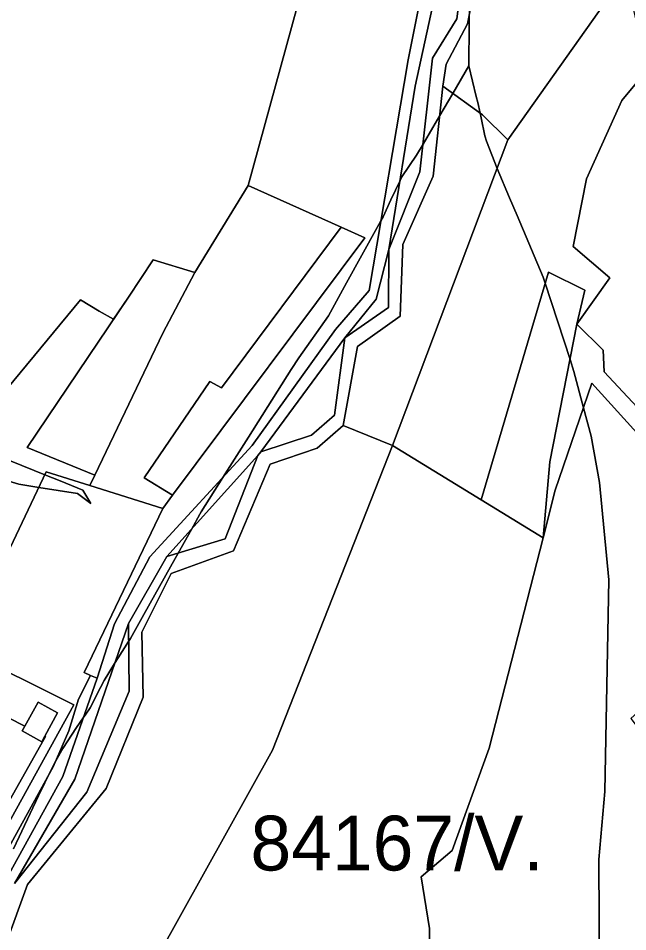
# Model space of a CAD drawing. Extents: x -477304 to -465429, y -1159113 to -1149210.
# Drawn here: x -469198.8 to -469031.8, y -1156711.2 to -1156461.1 of the extents above; entities that cross this region are included whole.
import ezdxf

# ---------------------------------------------------------------- set-up
doc = ezdxf.new("R2010")
doc.units = 0
for name, color, linetype in [('BPEJ_s', 7, 'Continuous'), ('ostatni_s', 7, 'Continuous'), ('PUPFL_s', 7, 'Continuous'), ('trav_porost_s', 7, 'Continuous'), ('voda_s', 7, 'Continuous')]:
    doc.layers.add(name, color=color, linetype=linetype)

msp = doc.modelspace()

# ---------------------------------------------------------------- linework, layer by layer
at = {"layer": 'BPEJ_s'}
for points in [[(-469088.73, -1156341.71), (-469090.32, -1156350.09), (-469099.98, -1156350.68), (-469111.82, -1156419.21), (-469135.82, -1156506.85), (-469150.4, -1156530.72), (-469161.85, -1156527.2), (-469168.62, -1156537.49), (-469172.66, -1156543.49), (-469176.61, -1156541.29), (-469181.77, -1156538.17), (-469209.17, -1156571.32)], [(-469209.17, -1156571.32), (-469181.77, -1156538.17), (-469176.61, -1156541.29), (-469172.66, -1156543.49), (-469168.62, -1156537.49), (-469161.85, -1156527.2), (-469150.4, -1156530.72), (-469135.82, -1156506.85), (-469111.82, -1156419.21), (-469099.98, -1156350.68), (-469090.32, -1156350.09), (-469088.73, -1156341.71), (-469086.67, -1156348.27), (-469083.96, -1156356.88), (-469082.09, -1156367.89), (-469082.02, -1156369.17), (-469081.94, -1156370.84), (-469081.71, -1156372.09), (-469078.22, -1156391.05), (-469076.83, -1156398.59), (-469076.8, -1156398.76), (-469075.95, -1156406.8)], [(-469075.95, -1156406.8), (-469075.95, -1156415.91), (-469075.95, -1156421.13), (-469075.95, -1156422.73), (-469075.95, -1156426.25), (-469075.51, -1156430), (-469075.1, -1156433.44), (-469075.14, -1156439.32), (-469075.15, -1156440.35), (-469075.23, -1156455.02), (-469075.25, -1156457.64), (-469075.27, -1156460.13), (-469075.27, -1156461.76), (-469075.28, -1156463.47), (-469075.31, -1156467.7), (-469075.32, -1156469.18), (-469075.35, -1156474.11)], [(-469039.58, -1156724.85), (-469039.79, -1156691.44), (-469038.1, -1156672.83), (-469037.04, -1156614.89), (-469039.58, -1156588.24), (-469041.9, -1156575.55), (-469043.94, -1156567.78), (-469046.56, -1156557.79), (-469047.64, -1156554.5), (-469054.47, -1156533.65), (-469055.01, -1156531.99), (-469062.17, -1156515.09), (-469064.21, -1156510.28), (-469067.61, -1156502.27), (-469067.64, -1156502.19), (-469070.5, -1156494.71), (-469070.98, -1156493.27), (-469072.02, -1156488.33), (-469072.29, -1156487.08), (-469072.9, -1156484.17), (-469073.37, -1156482.5), (-469075.35, -1156474.11), (-469075.32, -1156469.18), (-469075.31, -1156467.7), (-469075.28, -1156463.47), (-469075.27, -1156461.76), (-469075.27, -1156460.13)], [(-469200.1, -1156688.57), (-469193.19, -1156674.05), (-469191.48, -1156670.47), (-469190.32, -1156668.09), (-469188.66, -1156664.7), (-469188.56, -1156664.54), (-469188.47, -1156664.39), (-469186.6, -1156661.09), (-469182.85, -1156655.35), (-469180.83, -1156652.42), (-469180.47, -1156651.92), (-469179.08, -1156649.91), (-469176.24, -1156644.36), (-469175.25, -1156642.43), (-469172.39, -1156637.8), (-469171.43, -1156636.25), (-469168.56, -1156631.75), (-469168.02, -1156630.91), (-469164.39, -1156624.4), (-469157.09, -1156611.3), (-469155, -1156607.56), (-469151.37, -1156601.05), (-469149.08, -1156596.93), (-469148.71, -1156596.27), (-469142.76, -1156586.88), (-469135.71, -1156575.76), (-469124, -1156557.26), (-469121.96, -1156554.05), (-469113.8, -1156542.56), (-469108.84, -1156533.56), (-469100.46, -1156518.35), (-469099.46, -1156516.54), (-469098.86, -1156515.46), (-469096.69, -1156510.84), (-469094.21, -1156505.55), (-469094.09, -1156505.3), (-469094.03, -1156505.18), (-469093.71, -1156504.5), (-469089.73, -1156498.56), (-469089.4, -1156498.08), (-469087.91, -1156495.54), (-469085.25, -1156491), (-469083.32, -1156487.7), (-469079.78, -1156481.66), (-469075.35, -1156474.11), (-469073.37, -1156482.5), (-469072.9, -1156484.17), (-469072.29, -1156487.08), (-469072.02, -1156488.33), (-469070.98, -1156493.27), (-469070.5, -1156494.71), (-469067.64, -1156502.19), (-469067.61, -1156502.27), (-469064.21, -1156510.28), (-469062.17, -1156515.09), (-469055.01, -1156531.99), (-469054.47, -1156533.65), (-469047.64, -1156554.5), (-469046.56, -1156557.79)], [(-469075.35, -1156474.11), (-469079.78, -1156481.66), (-469083.32, -1156487.7), (-469085.25, -1156491), (-469087.91, -1156495.54), (-469089.4, -1156498.08), (-469089.73, -1156498.56), (-469093.71, -1156504.5), (-469094.03, -1156505.18), (-469094.09, -1156505.3), (-469094.21, -1156505.55), (-469096.69, -1156510.84), (-469098.86, -1156515.46), (-469099.46, -1156516.54), (-469100.46, -1156518.35), (-469108.84, -1156533.56), (-469113.8, -1156542.56), (-469121.96, -1156554.05), (-469124, -1156557.26), (-469135.71, -1156575.76), (-469142.76, -1156586.88), (-469148.71, -1156596.27), (-469149.08, -1156596.93), (-469151.37, -1156601.05), (-469155, -1156607.56), (-469157.09, -1156611.3), (-469164.39, -1156624.4), (-469168.02, -1156630.91), (-469168.56, -1156631.75), (-469171.43, -1156636.25), (-469172.39, -1156637.8), (-469175.25, -1156642.43), (-469176.24, -1156644.36), (-469179.08, -1156649.91), (-469180.47, -1156651.92), (-469180.83, -1156652.42), (-469182.85, -1156655.35), (-469186.6, -1156661.09), (-469188.47, -1156664.39), (-469188.56, -1156664.54), (-469188.66, -1156664.7), (-469190.32, -1156668.09), (-469191.48, -1156670.47), (-469193.19, -1156674.05), (-469200.1, -1156688.57)], [(-469046.56, -1156557.79), (-469043.94, -1156567.78), (-469041.9, -1156575.55), (-469039.58, -1156588.24), (-469037.04, -1156614.89), (-469038.1, -1156672.83), (-469039.79, -1156691.44), (-469039.58, -1156724.85), (-469040.21, -1156740.07), (-469039.79, -1156753.61), (-469042.11, -1156761.22), (-469043.74, -1156770.97), (-469045.08, -1156778.98), (-469048.46, -1156810.71), (-469053.32, -1156840.31), (-469055.65, -1156860.61), (-469057.98, -1156871.61), (-469059.88, -1156885.99), (-469061.57, -1156891.91), (-469062.99, -1156902.6), (-469063.55, -1156906.81)], [(-469213.37, -1156577.25), (-469191.5, -1156586.12), (-469187.34, -1156587.8), (-469181.05, -1156590.35), (-469178.94, -1156593.94), (-469182.58, -1156591.27), (-469193.14, -1156589.55), (-469198.6, -1156588.66), (-469202.3, -1156587.55)], [(-469202.3, -1156587.55), (-469198.6, -1156588.66), (-469193.14, -1156589.55), (-469182.58, -1156591.27), (-469178.94, -1156593.94), (-469181.05, -1156590.35), (-469187.34, -1156587.8), (-469191.5, -1156586.12), (-469213.37, -1156577.25)]]:
    msp.add_lwpolyline(points, dxfattribs=at)
at = {"layer": 'ostatni_s'}
for points in [[(-469202.74, -1156698.07), (-469186.53, -1156668.72), (-469177.12, -1156641.84), (-469172.44, -1156626.94), (-469162.75, -1156608.61), (-469134.68, -1156578.1), (-469111.84, -1156546.35), (-469102.7, -1156535.62), (-469091.97, -1156472.46), (-469081.95, -1156422.18), (-469067.81, -1156407.41), (-469058.75, -1156357.45), (-469062.85, -1156329.17), (-469062.8, -1156298.97), (-469058.34, -1156271.36), (-469045.46, -1156249.25), (-469018.77, -1156224.6), (-469009.24, -1156212.41), (-469002.29, -1156200.05), (-468995.75, -1156187.58)], [(-469079.92, -1156433.1), (-469090.02, -1156479.7), (-469097.26, -1156524.4), (-469100.7, -1156537.97), (-469109.34, -1156548.6), (-469132.38, -1156579.79), (-469133.12, -1156580.79), (-469158.08, -1156608.49), (-469168.61, -1156626.79), (-469183.25, -1156669.45), (-469199.85, -1156698.07)]]:
    msp.add_lwpolyline(points, dxfattribs=at)
for points in [[(-469077.06, -1156449.11), (-469078.63, -1156461.24), (-469085.31, -1156471.99), (-469088.75, -1156503.11), (-469097.26, -1156524.4), (-469090.02, -1156479.7), (-469079.92, -1156433.1)], [(-469183.54, -1156649.12), (-469214.2, -1156633.84), (-469191.11, -1156585.29), (-469179.18, -1156589.05), (-469159.21, -1156595.34), (-469180.68, -1156640.22), (-469179.03, -1156641.1), (-469182.25, -1156647.54), (-469184.97, -1156656.22), (-469189.21, -1156666.1), (-469204.86, -1156694.33), (-469207.68, -1156693.08), (-469201.69, -1156682.01)], [(-469180.03, -1156673.03), (-469199.85, -1156698.07), (-469183.25, -1156669.45), (-469168.61, -1156626.79), (-469168.42, -1156645.39)], [(-469214.2, -1156633.84), (-469183.54, -1156649.12), (-469201.69, -1156682.01), (-469204.21, -1156680.49), (-469191.31, -1156657.81), (-469191.54, -1156657.69), (-469188.07, -1156651.3), (-469193.3, -1156648.36), (-469196.96, -1156654.93), (-469218.91, -1156643.76)], [(-469196.96, -1156654.93), (-469197.7, -1156656.25), (-469192.36, -1156659.21), (-469191.54, -1156657.69), (-469191.31, -1156657.81), (-469204.21, -1156680.49), (-469215.4, -1156673.74), (-469209.07, -1156669.63), (-469213.68, -1156662.3), (-469217.41, -1156664.69), (-469221.35, -1156658.35), (-469224.06, -1156660), (-469224.95, -1156658.6), (-469237.24, -1156654.48), (-469228.9, -1156638.67), (-469218.91, -1156643.76)], [(-469191.54, -1156657.69), (-469192.36, -1156659.21), (-469197.7, -1156656.25), (-469196.96, -1156654.93), (-469193.3, -1156648.36), (-469188.07, -1156651.3)]]:
    msp.add_lwpolyline(points, close=True, dxfattribs=at)
at = {"layer": 'PUPFL_s'}
msp.add_lwpolyline([(-469126.61, -1156183.67), (-469125.18, -1156187.69), (-469172.37, -1156207.61), (-469185.92, -1156287.93), (-469156.59, -1156276.09), (-469155.78, -1156283.87), (-469078.12, -1156292.19), (-469083.87, -1156316.15), (-469090.32, -1156350.09), (-469099.98, -1156350.68), (-469111.82, -1156419.21), (-469135.82, -1156506.85), (-469150.4, -1156530.72), (-469161.85, -1156527.2), (-469168.62, -1156537.49), (-469196.31, -1156578.63), (-469177.83, -1156586.23), (-469179.18, -1156589.05), (-469191.11, -1156585.29), (-469214.2, -1156633.84)], dxfattribs=at)
for points in [[(-469043.12, -1156505.02), (-469046.78, -1156523.56), (-469036.72, -1156532.15), (-469045.75, -1156544.89), (-469043.62, -1156535.54), (-469053.58, -1156530.64), (-469071.98, -1156592.96), (-469096.28, -1156578.06), (-469064.7, -1156494.41), (-469032.67, -1156449.11), (-469026.36, -1156475.02), (-469033.47, -1156483.61)], [(-469064.7, -1156494.41), (-469096.28, -1156578.06), (-469109.74, -1156572.65), (-469105.82, -1156550.96), (-469094.15, -1156542.64), (-469093.43, -1156523.03), (-469085.12, -1156504.29), (-469082.45, -1156479.72), (-469071.64, -1156487.55)], [(-469071.98, -1156592.96), (-469053.58, -1156530.64), (-469043.62, -1156535.54), (-469045.75, -1156544.89), (-469053.15, -1156582.57), (-469055, -1156603.37)], [(-469069.79, -1156660.99), (-469079.89, -1156689.02), (-469088.39, -1156696.17), (-469086.14, -1156710.31), (-469085.93, -1156738.79), (-469094.05, -1156762.61), (-469107.74, -1156802.74), (-469115.32, -1156819.32), (-469117.83, -1156824.8), (-469160.55, -1156789.31), (-469140.2, -1156746.02), (-469166.51, -1156728.65), (-469129.17, -1156661.54), (-469096.28, -1156578.06), (-469071.98, -1156592.96), (-469055, -1156603.37)], [(-469177.12, -1156641.84), (-469186.53, -1156668.72), (-469202.74, -1156698.07), (-469208.86, -1156695.3), (-469207.68, -1156693.08), (-469204.86, -1156694.33), (-469189.21, -1156666.1), (-469184.97, -1156656.22), (-469182.25, -1156647.54), (-469179.03, -1156641.1)]]:
    msp.add_lwpolyline(points, close=True, dxfattribs=at)
at = {"layer": 'trav_porost_s'}
for points in [[(-469177.12, -1156641.84), (-469179.03, -1156641.1), (-469180.68, -1156640.22), (-469159.21, -1156595.34), (-469156.51, -1156591.72), (-469103.87, -1156521.17), (-469110.36, -1156518.26), (-469135.82, -1156506.85), (-469111.82, -1156419.21), (-469094.15, -1156420.64), (-469089.97, -1156424.94), (-469080.78, -1156402.53), (-469077.92, -1156403.02), (-469068.61, -1156365.3), (-469062.85, -1156329.17), (-469058.75, -1156357.45), (-469067.81, -1156407.41), (-469081.95, -1156422.18), (-469091.97, -1156472.46), (-469102.7, -1156535.62), (-469111.84, -1156546.35), (-469134.68, -1156578.1), (-469162.75, -1156608.61), (-469172.44, -1156626.94)], [(-469042.78, -1156432.91), (-469036.93, -1156426.34), (-469033.63, -1156437.08), (-469032.67, -1156449.11), (-469064.7, -1156494.41), (-469071.64, -1156487.55), (-469082.45, -1156479.72), (-469081.6, -1156473.66), (-469075.75, -1156462.63), (-469073.2, -1156449.49), (-469076.22, -1156433.65), (-469075.4, -1156429.43), (-469073.52, -1156426.63), (-469060.68, -1156421.43), (-469054.2, -1156413.13), (-469053.07, -1156388.07), (-469046.5, -1156396.22), (-469042.25, -1156406.68), (-469038.42, -1156419.74), (-469039.16, -1156420.78), (-469046.97, -1156429.36)], [(-469045.75, -1156544.89), (-469036.72, -1156532.15), (-469046.78, -1156523.56), (-469043.12, -1156505.02), (-469033.47, -1156483.61), (-469026.36, -1156475.02), (-469016.96, -1156488.83), (-469003.07, -1156506.42), (-468984.57, -1156528.04), (-468970.91, -1156546.9), (-468966.14, -1156553.48), (-468946.13, -1156580.48), (-468987.32, -1156615.44), (-469007.61, -1156590.86), (-469011.23, -1156586.88), (-469038.3, -1156557.94), (-469038.54, -1156552.01)], [(-469177.83, -1156586.23), (-469159.18, -1156547.32), (-469150.4, -1156530.72), (-469135.82, -1156506.85), (-469110.36, -1156518.26), (-469143.08, -1156562.33), (-469146.33, -1156560.51), (-469164.3, -1156586.97), (-469156.51, -1156591.72), (-469159.21, -1156595.34), (-469179.18, -1156589.05)], [(-469156.51, -1156591.72), (-469164.3, -1156586.97), (-469146.33, -1156560.51), (-469143.08, -1156562.33), (-469110.36, -1156518.26), (-469103.87, -1156521.17)], [(-469097.26, -1156524.4), (-469097.37, -1156540.26), (-469109.34, -1156548.6), (-469100.7, -1156537.97)], [(-469196.31, -1156578.63), (-469168.62, -1156537.49), (-469161.85, -1156527.2), (-469150.4, -1156530.72), (-469159.18, -1156547.32), (-469177.83, -1156586.23)], [(-469007.61, -1156590.86), (-468987.32, -1156615.44), (-468991.2, -1156618.74), (-468994.81, -1156614.47), (-468999.48, -1156607.55), (-469041.63, -1156561.05), (-469051.69, -1156590.33), (-469055, -1156603.37), (-469053.15, -1156582.57), (-469045.75, -1156544.89), (-469038.54, -1156552.01), (-469038.3, -1156557.94), (-469011.23, -1156586.88)], [(-469132.38, -1156579.79), (-469109.34, -1156548.6), (-469112.15, -1156569.76), (-469118.45, -1156575.28)], [(-469164.53, -1156647), (-469164.89, -1156629.2), (-469156.88, -1156613.11), (-469139.82, -1156606.93), (-469129.8, -1156583.15), (-469116.89, -1156578.81), (-469109.74, -1156572.65), (-469096.28, -1156578.06), (-469129.17, -1156661.54), (-469166.51, -1156728.65), (-469177.68, -1156747.49), (-469194.45, -1156734.86), (-469201.9, -1156717.15), (-469202.19, -1156714.63), (-469196.23, -1156698.28), (-469174.69, -1156671.99)], [(-469142.09, -1156603.66), (-469158.08, -1156608.49), (-469133.12, -1156580.79)]]:
    msp.add_lwpolyline(points, close=True, dxfattribs=at)
msp.add_lwpolyline([(-469085.93, -1156738.79), (-469086.14, -1156710.31), (-469088.39, -1156696.17), (-469079.89, -1156689.02), (-469069.79, -1156660.99), (-469055, -1156603.37), (-469051.69, -1156590.33), (-469041.63, -1156561.05), (-468999.48, -1156607.55), (-468994.81, -1156614.47), (-469024.8, -1156641.67), (-469022.17, -1156644.88), (-469031.01, -1156652.85), (-468990.42, -1156706.73), (-468987.67, -1156702.29), (-468972.02, -1156690.83), (-468967.1, -1156689.7), (-468970.45, -1156694.14), (-468972.99, -1156697.51), (-468977.22, -1156702.74), (-468985.4, -1156712.86)], dxfattribs=at)
at = {"layer": 'voda_s'}
for points in [[(-469073.2, -1156449.49), (-469075.75, -1156462.63), (-469081.6, -1156473.66), (-469082.45, -1156479.72), (-469085.12, -1156504.29), (-469093.43, -1156523.03), (-469094.15, -1156542.64), (-469105.82, -1156550.96), (-469109.74, -1156572.65), (-469116.89, -1156578.81), (-469129.8, -1156583.15), (-469139.82, -1156606.93), (-469156.88, -1156613.11), (-469164.89, -1156629.2), (-469164.53, -1156647), (-469174.69, -1156671.99), (-469196.23, -1156698.28), (-469202.19, -1156714.63)], [(-469199.85, -1156698.07), (-469180.03, -1156673.03), (-469168.42, -1156645.39), (-469168.61, -1156626.79), (-469158.08, -1156608.49), (-469142.09, -1156603.66), (-469133.12, -1156580.79), (-469132.38, -1156579.79), (-469118.45, -1156575.28), (-469112.15, -1156569.76), (-469109.34, -1156548.6), (-469097.37, -1156540.26), (-469097.26, -1156524.4), (-469088.75, -1156503.11), (-469085.31, -1156471.99), (-469078.63, -1156461.24), (-469077.06, -1156449.11)]]:
    msp.add_lwpolyline(points, dxfattribs=at)

# ---------------------------------------------------------------- texts
at = {"layer": 'BPEJ_s'}
msp.add_text('84167/V.', height=15, dxfattribs=at).set_placement((-469135.17, -1156694.46))

doc.saveas('drawing.dxf')
